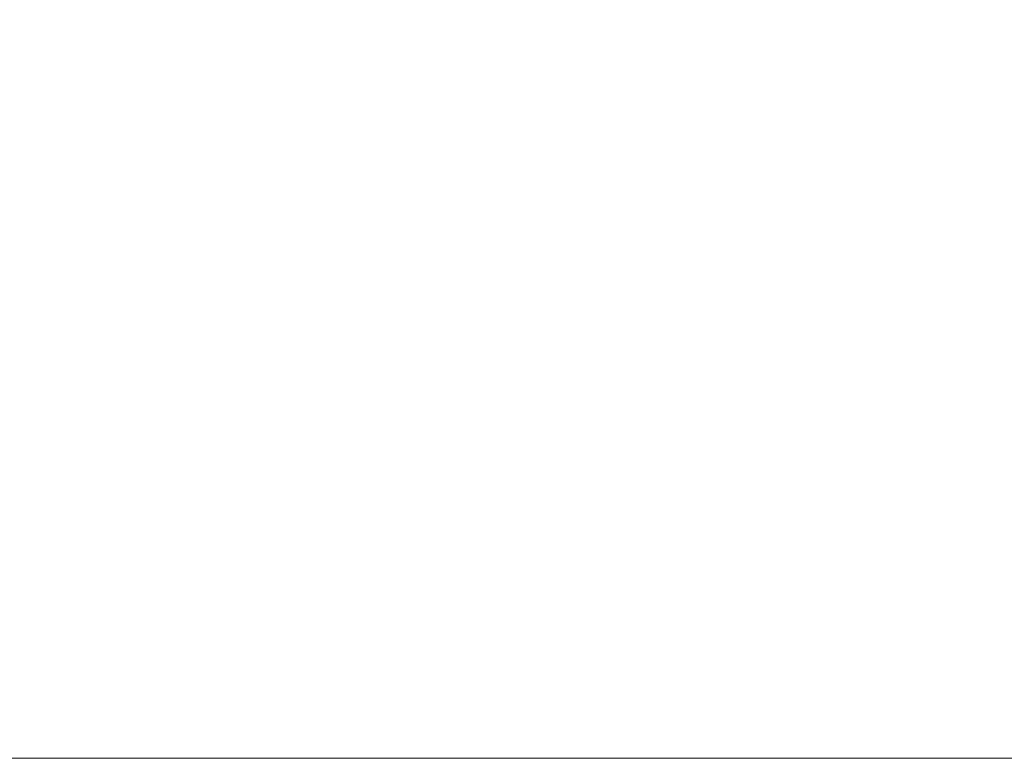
# Model space of a CAD drawing. Header units: inches. Extents: x -434 to -309, y 19 to 75.
# Tile 503 of 656: x -371 to -367, y 19 to 22. Entities that reach past the tile are written whole.
import ezdxf

# ---------------------------------------------------------------- set-up
doc = ezdxf.new("R2010")
doc.units = ezdxf.units.IN
doc.header["$MEASUREMENT"] = 0
doc.layers.add('A-FLOR-STRS', color=2, linetype='Continuous', lineweight=9)

# ---------------------------------------------------------------- blocks, each defined once
blk = doc.blocks.new('Stair - Stairs-902674-_3D_')
at = {"layer": 'A-FLOR-STRS'}
mesh = blk.add_polyface(dxfattribs=at)
corners = [(-364.5081, 75.0116, 31.3043), (-376.5081, 75.0116, 31.3043), (-376.5081, 19.0116, 31.3043), (-364.5081, 19.0116, 31.3043)]
mesh.append_faces([[corners[k] for k in face] for face in [(2, 3, 0, 1)]])
mesh = blk.add_polyface(dxfattribs=at)
corners = [(-364.5081, 75.0116, 29.3043), (-364.5081, 19.0116, 29.3043), (-376.5081, 19.0116, 29.3043), (-376.5081, 75.0116, 29.3043)]
mesh.append_faces([[corners[k] for k in face] for face in [(2, 3, 0, 1)]])
mesh = blk.add_polyface(dxfattribs=at)
corners = [(-364.5081, 19.0116, 31.3043), (-376.5081, 19.0116, 31.3043), (-376.5081, 19.0116, 29.3043), (-364.5081, 19.0116, 29.3043)]
mesh.append_faces([[corners[k] for k in face] for face in [(0, 1, 2, 3)]])

msp = doc.modelspace()

# ---------------------------------------------------------------- block references
at = {"layer": 'A-FLOR-STRS'}
msp.add_blockref('Stair - Stairs-902674-_3D_', (0, 0), dxfattribs=at)

doc.saveas('drawing.dxf')
